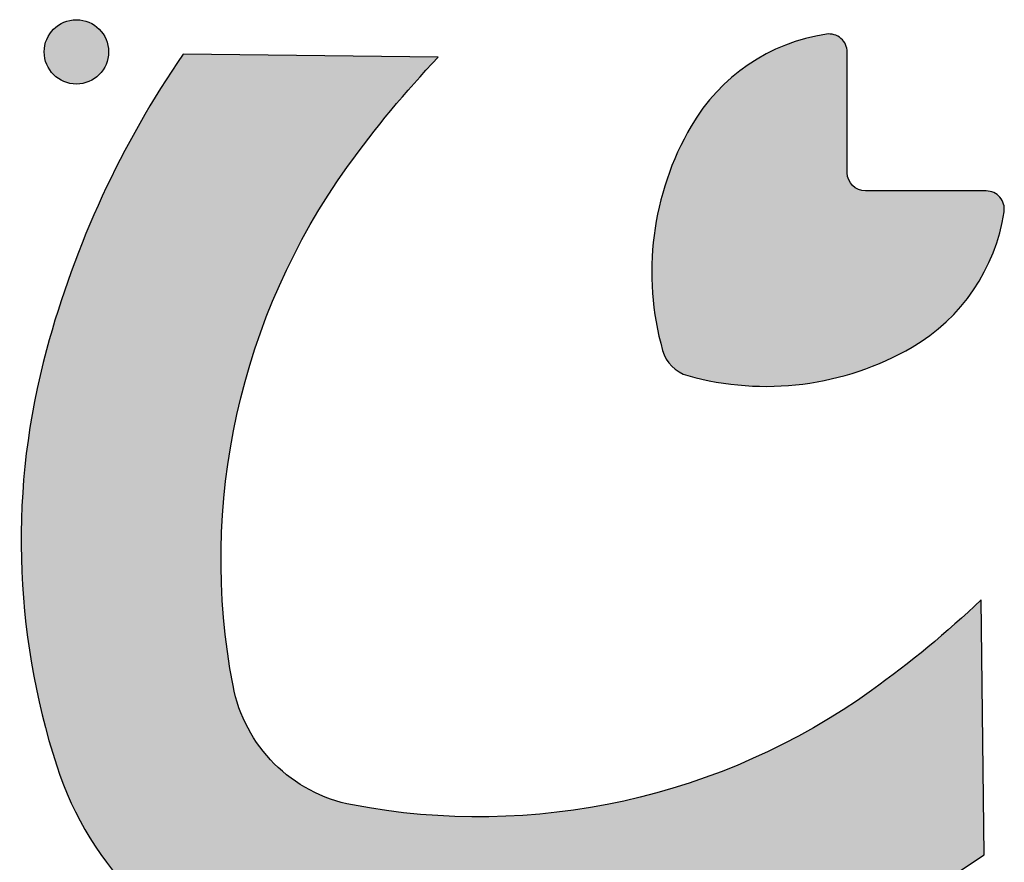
# Model space of a CAD drawing. Header units: millimetres. Extents: x -3873 to -97, y 912 to 4165.
# Tile 509 of 656: x -1935 to -1881, y 3088 to 3134. Entities that reach past the tile are written whole.
import ezdxf

# ---------------------------------------------------------------- set-up
doc = ezdxf.new("R2010")
doc.units = ezdxf.units.MM
doc.layers.add('pattern', color=7, linetype='Continuous', true_color=0x000000)

msp = doc.modelspace()

# ---------------------------------------------------------------- hatches: boundary and pattern name
at = {"layer": 'pattern'}
for points in [[(-1930.798, 3133.559), (-1930.826, 3133.586), (-1930.855, 3133.614), (-1930.885, 3133.64), (-1930.916, 3133.667), (-1930.947, 3133.692), (-1930.98, 3133.718), (-1931.013, 3133.742), (-1931.047, 3133.766), (-1931.082, 3133.79), (-1931.118, 3133.812), (-1931.154, 3133.834), (-1931.192, 3133.856), (-1931.23, 3133.876), (-1931.268, 3133.896), (-1931.308, 3133.915), (-1931.348, 3133.933), (-1931.389, 3133.95), (-1931.43, 3133.966), (-1931.472, 3133.981), (-1931.514, 3133.995), (-1931.557, 3134.008), (-1931.601, 3134.02), (-1931.645, 3134.031), (-1931.689, 3134.041), (-1931.734, 3134.05), (-1931.779, 3134.057), (-1931.824, 3134.064), (-1931.869, 3134.069), (-1931.915, 3134.073), (-1931.961, 3134.076), (-1932.007, 3134.078), (-1932.053, 3134.079), (-1932.098, 3134.078), (-1932.144, 3134.076), (-1932.19, 3134.073), (-1932.236, 3134.069), (-1932.281, 3134.064), (-1932.326, 3134.057), (-1932.371, 3134.05), (-1932.416, 3134.041), (-1932.46, 3134.031), (-1932.504, 3134.02), (-1932.548, 3134.008), (-1932.591, 3133.995), (-1932.633, 3133.981), (-1932.675, 3133.966), (-1932.716, 3133.95), (-1932.757, 3133.933), (-1932.797, 3133.915), (-1932.837, 3133.896), (-1932.875, 3133.876), (-1932.913, 3133.856), (-1932.951, 3133.834), (-1932.987, 3133.812), (-1933.023, 3133.79), (-1933.058, 3133.766), (-1933.092, 3133.742), (-1933.125, 3133.718), (-1933.158, 3133.692), (-1933.189, 3133.667), (-1933.22, 3133.64), (-1933.25, 3133.614), (-1933.279, 3133.586), (-1933.307, 3133.559), (-1933.335, 3133.531), (-1933.362, 3133.502), (-1933.389, 3133.472), (-1933.415, 3133.441), (-1933.441, 3133.41), (-1933.466, 3133.377), (-1933.49, 3133.344), (-1933.514, 3133.31), (-1933.538, 3133.275), (-1933.561, 3133.239), (-1933.583, 3133.203), (-1933.604, 3133.165), (-1933.624, 3133.127), (-1933.644, 3133.089), (-1933.663, 3133.049), (-1933.681, 3133.009), (-1933.698, 3132.968), (-1933.714, 3132.927), (-1933.729, 3132.885), (-1933.743, 3132.843), (-1933.756, 3132.8), (-1933.768, 3132.756), (-1933.779, 3132.712), (-1933.789, 3132.668), (-1933.798, 3132.623), (-1933.806, 3132.578), (-1933.812, 3132.533), (-1933.817, 3132.488), (-1933.821, 3132.442), (-1933.824, 3132.396), (-1933.826, 3132.35), (-1933.827, 3132.304), (-1933.826, 3132.258), (-1933.824, 3132.213), (-1933.821, 3132.167), (-1933.817, 3132.121), (-1933.812, 3132.076), (-1933.806, 3132.03), (-1933.798, 3131.985), (-1933.789, 3131.941), (-1933.779, 3131.896), (-1933.768, 3131.853), (-1933.756, 3131.809), (-1933.743, 3131.766), (-1933.729, 3131.724), (-1933.714, 3131.682), (-1933.698, 3131.64), (-1933.681, 3131.6), (-1933.663, 3131.56), (-1933.644, 3131.52), (-1933.624, 3131.481), (-1933.604, 3131.443), (-1933.583, 3131.406), (-1933.561, 3131.37), (-1933.538, 3131.334), (-1933.514, 3131.299), (-1933.49, 3131.265), (-1933.466, 3131.232), (-1933.441, 3131.199), (-1933.415, 3131.168), (-1933.389, 3131.137), (-1933.362, 3131.107), (-1933.335, 3131.078), (-1933.307, 3131.05), (-1933.279, 3131.022), (-1933.25, 3130.995), (-1933.22, 3130.968), (-1933.189, 3130.942), (-1933.158, 3130.916), (-1933.125, 3130.891), (-1933.092, 3130.866), (-1933.058, 3130.842), (-1933.023, 3130.819), (-1932.987, 3130.796), (-1932.951, 3130.774), (-1932.913, 3130.753), (-1932.875, 3130.732), (-1932.837, 3130.713), (-1932.797, 3130.694), (-1932.757, 3130.676), (-1932.716, 3130.659), (-1932.675, 3130.643), (-1932.633, 3130.628), (-1932.591, 3130.614), (-1932.548, 3130.601), (-1932.504, 3130.589), (-1932.46, 3130.578), (-1932.416, 3130.568), (-1932.371, 3130.559), (-1932.326, 3130.551), (-1932.281, 3130.545), (-1932.236, 3130.54), (-1932.19, 3130.535), (-1932.144, 3130.532), (-1932.098, 3130.531), (-1932.053, 3130.53), (-1932.007, 3130.531), (-1931.961, 3130.532), (-1931.915, 3130.535), (-1931.869, 3130.54), (-1931.824, 3130.545), (-1931.779, 3130.551), (-1931.734, 3130.559), (-1931.689, 3130.568), (-1931.645, 3130.578), (-1931.601, 3130.589), (-1931.557, 3130.601), (-1931.514, 3130.614), (-1931.472, 3130.628), (-1931.43, 3130.643), (-1931.389, 3130.659), (-1931.348, 3130.676), (-1931.308, 3130.694), (-1931.268, 3130.713), (-1931.23, 3130.732), (-1931.192, 3130.753), (-1931.154, 3130.774), (-1931.118, 3130.796), (-1931.082, 3130.819), (-1931.047, 3130.842), (-1931.013, 3130.866), (-1930.98, 3130.891), (-1930.947, 3130.916), (-1930.916, 3130.942), (-1930.885, 3130.968), (-1930.855, 3130.995), (-1930.826, 3131.022), (-1930.798, 3131.05), (-1930.77, 3131.078), (-1930.743, 3131.107), (-1930.716, 3131.137), (-1930.69, 3131.168), (-1930.664, 3131.199), (-1930.639, 3131.232), (-1930.615, 3131.265), (-1930.591, 3131.299), (-1930.567, 3131.334), (-1930.544, 3131.37), (-1930.522, 3131.406), (-1930.501, 3131.443), (-1930.481, 3131.481), (-1930.461, 3131.52), (-1930.442, 3131.56), (-1930.424, 3131.6), (-1930.407, 3131.64), (-1930.391, 3131.682), (-1930.376, 3131.724), (-1930.362, 3131.766), (-1930.349, 3131.809), (-1930.337, 3131.853), (-1930.326, 3131.896), (-1930.316, 3131.941), (-1930.307, 3131.985), (-1930.299, 3132.03), (-1930.293, 3132.076), (-1930.288, 3132.121), (-1930.284, 3132.167), (-1930.281, 3132.213), (-1930.279, 3132.258), (-1930.278, 3132.304), (-1930.279, 3132.35), (-1930.281, 3132.396), (-1930.284, 3132.442), (-1930.288, 3132.488), (-1930.293, 3132.533), (-1930.299, 3132.578), (-1930.307, 3132.623), (-1930.316, 3132.668), (-1930.326, 3132.712), (-1930.337, 3132.756), (-1930.349, 3132.8), (-1930.362, 3132.843), (-1930.376, 3132.885), (-1930.391, 3132.927), (-1930.407, 3132.968), (-1930.424, 3133.009), (-1930.442, 3133.049), (-1930.461, 3133.089), (-1930.481, 3133.127), (-1930.501, 3133.165), (-1930.522, 3133.203), (-1930.544, 3133.239), (-1930.567, 3133.275), (-1930.591, 3133.31), (-1930.615, 3133.344), (-1930.639, 3133.377), (-1930.664, 3133.41), (-1930.69, 3133.441), (-1930.716, 3133.472), (-1930.743, 3133.502), (-1930.77, 3133.531)], [(-1889.598, 3132.292), (-1889.599, 3132.319), (-1889.6, 3132.345), (-1889.601, 3132.371), (-1889.604, 3132.398), (-1889.607, 3132.424), (-1889.611, 3132.45), (-1889.615, 3132.477), (-1889.621, 3132.503), (-1889.627, 3132.53), (-1889.634, 3132.556), (-1889.641, 3132.582), (-1889.649, 3132.608), (-1889.658, 3132.634), (-1889.668, 3132.659), (-1889.678, 3132.684), (-1889.689, 3132.709), (-1889.701, 3132.734), (-1889.713, 3132.758), (-1889.726, 3132.782), (-1889.74, 3132.806), (-1889.754, 3132.829), (-1889.769, 3132.852), (-1889.785, 3132.874), (-1889.801, 3132.896), (-1889.817, 3132.917), (-1889.834, 3132.938), (-1889.852, 3132.958), (-1889.87, 3132.977), (-1889.888, 3132.997), (-1889.907, 3133.015), (-1889.926, 3133.033), (-1889.946, 3133.05), (-1889.966, 3133.067), (-1889.986, 3133.083), (-1890.008, 3133.099), (-1890.029, 3133.115), (-1890.051, 3133.13), (-1890.074, 3133.144), (-1890.097, 3133.158), (-1890.12, 3133.171), (-1890.144, 3133.183), (-1890.169, 3133.195), (-1890.193, 3133.207), (-1890.218, 3133.217), (-1890.244, 3133.227), (-1890.269, 3133.237), (-1890.295, 3133.245), (-1890.321, 3133.253), (-1890.348, 3133.26), (-1890.374, 3133.267), (-1890.401, 3133.273), (-1890.427, 3133.278), (-1890.454, 3133.282), (-1890.481, 3133.286), (-1890.508, 3133.288), (-1890.535, 3133.29), (-1890.562, 3133.292), (-1890.589, 3133.292), (-1890.616, 3133.292), (-1890.642, 3133.291), (-1890.669, 3133.29), (-1890.695, 3133.288), (-1890.721, 3133.285), (-1890.747, 3133.281), (-1891.026, 3133.235), (-1891.305, 3133.182), (-1891.584, 3133.12), (-1891.862, 3133.05), (-1892.14, 3132.973), (-1892.417, 3132.887), (-1892.693, 3132.793), (-1892.966, 3132.691), (-1893.238, 3132.581), (-1893.507, 3132.464), (-1893.773, 3132.338), (-1894.036, 3132.205), (-1894.296, 3132.063), (-1894.552, 3131.915), (-1894.804, 3131.759), (-1895.051, 3131.596), (-1895.294, 3131.426), (-1895.531, 3131.249), (-1895.763, 3131.066), (-1895.99, 3130.876), (-1896.211, 3130.681), (-1896.426, 3130.479), (-1896.634, 3130.272), (-1896.836, 3130.06), (-1897.032, 3129.843), (-1897.22, 3129.622), (-1897.402, 3129.396), (-1897.576, 3129.166), (-1897.743, 3128.932), (-1897.903, 3128.696), (-1898.056, 3128.456), (-1898.201, 3128.214), (-1898.393, 3127.874), (-1898.577, 3127.528), (-1898.754, 3127.176), (-1898.922, 3126.818), (-1899.082, 3126.455), (-1899.234, 3126.087), (-1899.377, 3125.714), (-1899.511, 3125.336), (-1899.635, 3124.955), (-1899.75, 3124.569), (-1899.856, 3124.18), (-1899.952, 3123.788), (-1900.038, 3123.392), (-1900.115, 3122.995), (-1900.181, 3122.595), (-1900.237, 3122.194), (-1900.283, 3121.791), (-1900.319, 3121.388), (-1900.344, 3120.984), (-1900.36, 3120.58), (-1900.365, 3120.176), (-1900.359, 3119.773), (-1900.344, 3119.371), (-1900.319, 3118.97), (-1900.284, 3118.571), (-1900.239, 3118.174), (-1900.184, 3117.78), (-1900.119, 3117.388), (-1900.046, 3117), (-1899.963, 3116.615), (-1899.871, 3116.234), (-1899.77, 3115.857), (-1899.753, 3115.798), (-1899.733, 3115.739), (-1899.712, 3115.68), (-1899.688, 3115.622), (-1899.663, 3115.564), (-1899.635, 3115.507), (-1899.606, 3115.45), (-1899.575, 3115.394), (-1899.542, 3115.339), (-1899.507, 3115.285), (-1899.47, 3115.231), (-1899.431, 3115.179), (-1899.39, 3115.128), (-1899.348, 3115.078), (-1899.304, 3115.03), (-1899.259, 3114.983), (-1899.212, 3114.937), (-1899.163, 3114.893), (-1899.113, 3114.851), (-1899.062, 3114.81), (-1899.01, 3114.772), (-1898.957, 3114.735), (-1898.902, 3114.7), (-1898.847, 3114.666), (-1898.791, 3114.635), (-1898.734, 3114.606), (-1898.677, 3114.578), (-1898.619, 3114.553), (-1898.561, 3114.529), (-1898.502, 3114.508), (-1898.443, 3114.489), (-1898.384, 3114.471), (-1898.007, 3114.37), (-1897.626, 3114.278), (-1897.242, 3114.195), (-1896.853, 3114.122), (-1896.462, 3114.057), (-1896.067, 3114.003), (-1895.67, 3113.958), (-1895.271, 3113.922), (-1894.871, 3113.897), (-1894.468, 3113.882), (-1894.065, 3113.877), (-1893.661, 3113.882), (-1893.257, 3113.897), (-1892.853, 3113.922), (-1892.45, 3113.958), (-1892.047, 3114.004), (-1891.646, 3114.06), (-1891.246, 3114.126), (-1890.849, 3114.203), (-1890.454, 3114.289), (-1890.061, 3114.385), (-1889.672, 3114.491), (-1889.286, 3114.606), (-1888.905, 3114.731), (-1888.527, 3114.864), (-1888.154, 3115.007), (-1887.786, 3115.159), (-1887.423, 3115.319), (-1887.065, 3115.487), (-1886.713, 3115.664), (-1886.367, 3115.848), (-1886.028, 3116.04), (-1885.785, 3116.185), (-1885.545, 3116.338), (-1885.309, 3116.498), (-1885.075, 3116.665), (-1884.845, 3116.839), (-1884.62, 3117.021), (-1884.398, 3117.209), (-1884.181, 3117.405), (-1883.969, 3117.607), (-1883.762, 3117.815), (-1883.561, 3118.03), (-1883.365, 3118.251), (-1883.175, 3118.478), (-1882.992, 3118.71), (-1882.815, 3118.948), (-1882.645, 3119.19), (-1882.482, 3119.437), (-1882.326, 3119.689), (-1882.178, 3119.945), (-1882.037, 3120.205), (-1881.903, 3120.468), (-1881.778, 3120.734), (-1881.66, 3121.003), (-1881.55, 3121.275), (-1881.448, 3121.549), (-1881.354, 3121.824), (-1881.268, 3122.101), (-1881.191, 3122.379), (-1881.121, 3122.657), (-1881.059, 3122.936), (-1881.006, 3123.215), (-1880.96, 3123.494), (-1880.956, 3123.52), (-1880.953, 3123.546), (-1880.951, 3123.572), (-1880.95, 3123.599), (-1880.949, 3123.626), (-1880.949, 3123.652), (-1880.949, 3123.679), (-1880.951, 3123.706), (-1880.953, 3123.733), (-1880.956, 3123.76), (-1880.959, 3123.787), (-1880.963, 3123.814), (-1880.968, 3123.84), (-1880.974, 3123.867), (-1880.981, 3123.894), (-1880.988, 3123.92), (-1880.996, 3123.946), (-1881.004, 3123.972), (-1881.014, 3123.998), (-1881.024, 3124.023), (-1881.034, 3124.048), (-1881.046, 3124.073), (-1881.058, 3124.097), (-1881.07, 3124.121), (-1881.084, 3124.144), (-1881.097, 3124.167), (-1881.112, 3124.19), (-1881.127, 3124.212), (-1881.142, 3124.234), (-1881.158, 3124.255), (-1881.174, 3124.275), (-1881.191, 3124.295), (-1881.208, 3124.315), (-1881.226, 3124.334), (-1881.245, 3124.353), (-1881.264, 3124.371), (-1881.283, 3124.389), (-1881.304, 3124.407), (-1881.324, 3124.424), (-1881.346, 3124.44), (-1881.367, 3124.456), (-1881.39, 3124.472), (-1881.412, 3124.487), (-1881.435, 3124.501), (-1881.459, 3124.515), (-1881.483, 3124.528), (-1881.507, 3124.54), (-1881.532, 3124.552), (-1881.557, 3124.563), (-1881.582, 3124.573), (-1881.608, 3124.583), (-1881.633, 3124.592), (-1881.659, 3124.6), (-1881.685, 3124.608), (-1881.712, 3124.614), (-1881.738, 3124.62), (-1881.764, 3124.626), (-1881.791, 3124.63), (-1881.817, 3124.634), (-1881.844, 3124.637), (-1881.87, 3124.64), (-1881.896, 3124.642), (-1881.923, 3124.643), (-1881.949, 3124.643), (-1888.598, 3124.643), (-1888.62, 3124.643), (-1888.643, 3124.644), (-1888.665, 3124.645), (-1888.688, 3124.647), (-1888.711, 3124.649), (-1888.734, 3124.652), (-1888.757, 3124.656), (-1888.78, 3124.66), (-1888.803, 3124.664), (-1888.827, 3124.669), (-1888.85, 3124.675), (-1888.873, 3124.682), (-1888.897, 3124.689), (-1888.92, 3124.696), (-1888.943, 3124.704), (-1888.966, 3124.713), (-1888.989, 3124.723), (-1889.012, 3124.733), (-1889.035, 3124.743), (-1889.058, 3124.755), (-1889.08, 3124.767), (-1889.102, 3124.779), (-1889.124, 3124.792), (-1889.145, 3124.806), (-1889.167, 3124.82), (-1889.188, 3124.835), (-1889.208, 3124.851), (-1889.229, 3124.867), (-1889.248, 3124.883), (-1889.268, 3124.9), (-1889.287, 3124.918), (-1889.305, 3124.936), (-1889.323, 3124.954), (-1889.341, 3124.973), (-1889.358, 3124.993), (-1889.375, 3125.013), (-1889.391, 3125.033), (-1889.406, 3125.053), (-1889.421, 3125.074), (-1889.435, 3125.096), (-1889.449, 3125.117), (-1889.462, 3125.139), (-1889.475, 3125.161), (-1889.487, 3125.184), (-1889.498, 3125.206), (-1889.508, 3125.229), (-1889.519, 3125.252), (-1889.528, 3125.275), (-1889.537, 3125.298), (-1889.545, 3125.321), (-1889.553, 3125.344), (-1889.56, 3125.368), (-1889.566, 3125.391), (-1889.572, 3125.414), (-1889.577, 3125.438), (-1889.582, 3125.461), (-1889.586, 3125.484), (-1889.589, 3125.507), (-1889.592, 3125.53), (-1889.594, 3125.553), (-1889.596, 3125.576), (-1889.597, 3125.598), (-1889.598, 3125.621), (-1889.598, 3125.643)], [(-1912.13, 3132.012), (-1926.175, 3132.18), (-1926.8, 3131.248), (-1927.406, 3130.302), (-1927.993, 3129.342), (-1928.561, 3128.368), (-1929.108, 3127.382), (-1929.635, 3126.384), (-1930.141, 3125.375), (-1930.625, 3124.355), (-1931.088, 3123.325), (-1931.529, 3122.285), (-1931.947, 3121.237), (-1932.343, 3120.181), (-1932.717, 3119.118), (-1933.067, 3118.049), (-1933.395, 3116.973), (-1933.699, 3115.893), (-1933.88, 3115.199), (-1934.049, 3114.5), (-1934.206, 3113.796), (-1934.351, 3113.089), (-1934.483, 3112.377), (-1934.603, 3111.662), (-1934.71, 3110.944), (-1934.803, 3110.223), (-1934.885, 3109.499), (-1934.953, 3108.773), (-1935.007, 3108.045), (-1935.049, 3107.316), (-1935.078, 3106.586), (-1935.093, 3105.855), (-1935.095, 3105.123), (-1935.084, 3104.392), (-1935.059, 3103.66), (-1935.021, 3102.93), (-1934.97, 3102.2), (-1934.906, 3101.472), (-1934.828, 3100.746), (-1934.738, 3100.022), (-1934.634, 3099.3), (-1934.518, 3098.581), (-1934.388, 3097.865), (-1934.246, 3097.153), (-1934.092, 3096.445), (-1933.925, 3095.741), (-1933.746, 3095.041), (-1933.554, 3094.346), (-1933.351, 3093.656), (-1933.136, 3092.972), (-1932.967, 3092.473), (-1932.782, 3091.977), (-1932.582, 3091.483), (-1932.367, 3090.993), (-1932.136, 3090.506), (-1931.889, 3090.024), (-1931.628, 3089.547), (-1931.352, 3089.077), (-1931.06, 3088.613), (-1930.754, 3088.156), (-1930.434, 3087.708), (-1930.1, 3087.269), (-1929.752, 3086.839), (-1929.39, 3086.419), (-1929.016, 3086.009), (-1928.63, 3085.611), (-1928.232, 3085.225), (-1927.823, 3084.851), (-1927.403, 3084.49), (-1926.973, 3084.142), (-1926.533, 3083.807), (-1926.085, 3083.487), (-1925.628, 3083.181), (-1925.164, 3082.89), (-1924.694, 3082.613), (-1924.217, 3082.352), (-1923.735, 3082.105), (-1923.248, 3081.875), (-1922.758, 3081.659), (-1922.264, 3081.459), (-1921.768, 3081.274), (-1921.269, 3081.105), (-1920.585, 3080.89), (-1919.895, 3080.687), (-1919.2, 3080.496), (-1918.5, 3080.316), (-1917.796, 3080.149), (-1917.088, 3079.995), (-1916.376, 3079.853), (-1915.66, 3079.724), (-1914.941, 3079.607), (-1914.219, 3079.504), (-1913.495, 3079.413), (-1912.769, 3079.336), (-1912.041, 3079.271), (-1911.311, 3079.22), (-1910.581, 3079.182), (-1909.85, 3079.158), (-1909.118, 3079.146), (-1908.387, 3079.148), (-1907.656, 3079.163), (-1906.925, 3079.192), (-1906.196, 3079.234), (-1905.468, 3079.289), (-1904.742, 3079.357), (-1904.019, 3079.438), (-1903.297, 3079.532), (-1902.579, 3079.638), (-1901.864, 3079.758), (-1901.152, 3079.89), (-1900.445, 3080.035), (-1899.741, 3080.192), (-1899.042, 3080.361), (-1898.348, 3080.542), (-1897.268, 3080.846), (-1896.193, 3081.174), (-1895.123, 3081.524), (-1894.06, 3081.898), (-1893.004, 3082.294), (-1891.956, 3082.712), (-1890.917, 3083.153), (-1889.887, 3083.616), (-1888.866, 3084.1), (-1887.857, 3084.606), (-1886.859, 3085.133), (-1885.873, 3085.68), (-1884.899, 3086.248), (-1883.939, 3086.835), (-1882.993, 3087.441), (-1882.061, 3088.067), (-1882.229, 3102.111), (-1883.67, 3100.787), (-1885.157, 3099.512), (-1886.687, 3098.29), (-1888.258, 3097.121), (-1889.01, 3096.596), (-1889.778, 3096.087), (-1890.562, 3095.594), (-1891.362, 3095.12), (-1892.176, 3094.664), (-1893.005, 3094.227), (-1893.847, 3093.81), (-1894.702, 3093.414), (-1895.569, 3093.038), (-1896.447, 3092.683), (-1897.336, 3092.351), (-1898.234, 3092.04), (-1899.142, 3091.753), (-1900.057, 3091.488), (-1900.979, 3091.247), (-1901.908, 3091.03), (-1902.842, 3090.837), (-1903.78, 3090.667), (-1904.721, 3090.522), (-1905.665, 3090.401), (-1906.611, 3090.305), (-1907.557, 3090.233), (-1908.503, 3090.185), (-1909.448, 3090.161), (-1910.39, 3090.162), (-1911.33, 3090.186), (-1912.265, 3090.234), (-1913.196, 3090.305), (-1914.121, 3090.398), (-1915.039, 3090.515), (-1915.95, 3090.654), (-1916.853, 3090.814), (-1916.996, 3090.843), (-1917.139, 3090.874), (-1917.283, 3090.908), (-1917.426, 3090.944), (-1917.569, 3090.984), (-1917.712, 3091.026), (-1917.855, 3091.071), (-1917.998, 3091.119), (-1918.141, 3091.169), (-1918.283, 3091.223), (-1918.425, 3091.279), (-1918.566, 3091.338), (-1918.707, 3091.4), (-1918.847, 3091.464), (-1918.986, 3091.532), (-1919.124, 3091.602), (-1919.261, 3091.675), (-1919.398, 3091.751), (-1919.533, 3091.83), (-1919.667, 3091.911), (-1919.799, 3091.996), (-1919.931, 3092.082), (-1920.06, 3092.172), (-1920.189, 3092.264), (-1920.316, 3092.358), (-1920.441, 3092.456), (-1920.564, 3092.555), (-1920.686, 3092.657), (-1920.805, 3092.762), (-1920.923, 3092.869), (-1921.038, 3092.978), (-1921.152, 3093.089), (-1921.263, 3093.203), (-1921.372, 3093.318), (-1921.479, 3093.436), (-1921.584, 3093.556), (-1921.686, 3093.677), (-1921.785, 3093.8), (-1921.883, 3093.926), (-1921.977, 3094.052), (-1922.069, 3094.181), (-1922.159, 3094.311), (-1922.246, 3094.442), (-1922.33, 3094.575), (-1922.411, 3094.708), (-1922.49, 3094.844), (-1922.566, 3094.98), (-1922.639, 3095.117), (-1922.709, 3095.255), (-1922.777, 3095.395), (-1922.841, 3095.534), (-1922.903, 3095.675), (-1922.962, 3095.816), (-1923.019, 3095.958), (-1923.072, 3096.1), (-1923.122, 3096.243), (-1923.17, 3096.386), (-1923.215, 3096.529), (-1923.257, 3096.672), (-1923.297, 3096.815), (-1923.333, 3096.959), (-1923.367, 3097.102), (-1923.398, 3097.245), (-1923.427, 3097.388), (-1923.587, 3098.291), (-1923.726, 3099.202), (-1923.843, 3100.121), (-1923.937, 3101.046), (-1924.008, 3101.976), (-1924.055, 3102.912), (-1924.079, 3103.851), (-1924.08, 3104.793), (-1924.056, 3105.738), (-1924.008, 3106.684), (-1923.936, 3107.63), (-1923.84, 3108.576), (-1923.719, 3109.52), (-1923.574, 3110.461), (-1923.404, 3111.4), (-1923.211, 3112.333), (-1922.994, 3113.262), (-1922.753, 3114.184), (-1922.488, 3115.1), (-1922.201, 3116.007), (-1921.89, 3116.905), (-1921.558, 3117.794), (-1921.203, 3118.672), (-1920.827, 3119.539), (-1920.431, 3120.394), (-1920.014, 3121.236), (-1919.577, 3122.065), (-1919.121, 3122.879), (-1918.647, 3123.679), (-1918.155, 3124.463), (-1917.645, 3125.231), (-1917.12, 3125.983), (-1915.952, 3127.554), (-1914.729, 3129.084), (-1913.455, 3130.571)]]:
    msp.add_hatch(color=256, dxfattribs=at).paths.add_polyline_path(points, flags=0)

# ---------------------------------------------------------------- linework, layer by layer
for p, q in [((-1912.13, 3132.012), (-1926.175, 3132.18)), ((-1889.598, 3125.643), (-1889.598, 3132.292)), ((-1881.949, 3124.643), (-1888.598, 3124.643)), ((-1882.061, 3088.067), (-1882.229, 3102.111))]:
    msp.add_line(p, q, dxfattribs=at)
msp.add_circle((-1932.053, 3132.304), 1.774, dxfattribs=at)
for centre, radius, start, end in [((-1889.198, 3122.987), 10.41, 98.5567, 149.8628), ((-1890.598, 3132.292), 1, 0, 98.5567), ((-1882.104, 3101.938), 53.449, 145.5414, 164.8653), ((-1884.36, 3120.178), 16.004, 149.8628, 195.6654), ((-1881.949, 3123.643), 1, 351.4433, 90), ((-1891.254, 3125.043), 10.41, 300.1372, 351.4433), ((-1894.83, 3105.38), 40.266, 164.8653, 197.9488), ((-1897.844, 3116.397), 2, 195.6654, 254.3346), ((-1894.063, 3129.881), 16.004, 254.3346, 300.1372), ((-1915.584, 3098.658), 18.45, 197.9488, 252.0512), ((-1915.584, 3098.658), 30.45, 197.9488, 252.0512), ((-1912.303, 3132.137), 53.449, 285.1347, 304.4586)]:
    msp.add_arc(centre, radius, start, end, dxfattribs=at)
at = {"layer": 'pattern', "extrusion": (0, 0, -1)}
for centre, radius, start, end in [((1870.976, 3092.876), 56.792, 35.6588, 43.5606), ((1886.948, 3104.335), 37.135, 349.2172, 35.6588), ((1888.598, 3125.643), 1, 270, 0), ((1921.365, 3143.265), 56.792, 226.4394, 234.3412), ((1915.307, 3098.934), 8.266, 280.7828, 349.2172), ((1909.906, 3127.294), 37.135, 234.3412, 280.7828)]:
    msp.add_arc(centre, radius, start, end, dxfattribs=at)

doc.saveas('drawing.dxf')
